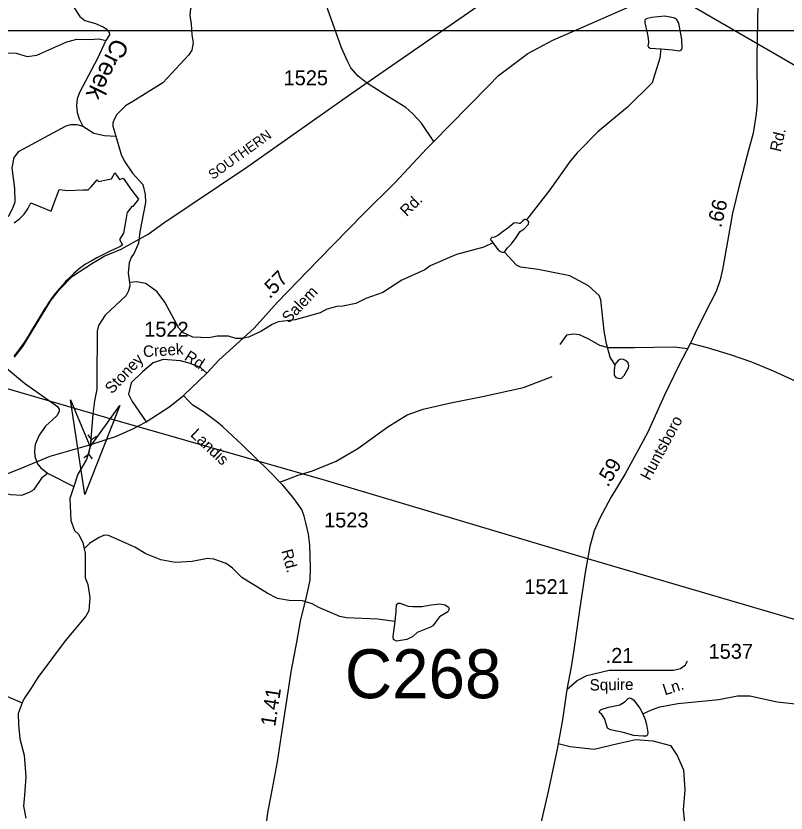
# Model space of a CAD drawing. Extents: x 2056842 to 2160602, y 826753 to 1016856.
# Drawn here: x 2128651 to 2135102, y 938737 to 945418 of the extents above; entities that cross this region are included whole.
import ezdxf

# ---------------------------------------------------------------- set-up
doc = ezdxf.new("R2010")
doc.units = 0
for name, color, linetype in [('Exist Boundary Political City Limit New', 7, 'Continuous'), ('Exist Hydrographic Creek Single Shore', 7, 'Continuous'), ('Exist Hydrographic Creek Single Shore Label', 7, 'Continuous'), ('Exist Hydrographic Misc Water Feature', 7, 'Continuous'), ('Exist Railroad Mainline', 7, 'Continuous'), ('Exist Railroad Mainline Label', 7, 'Continuous'), ('Exist Road Non-System Type 51', 7, 'Continuous'), ('Exist Road Non-System Type 51 Label', 7, 'Continuous'), ('Exist Road Secondary Mileage Hundredths English Label', 7, 'Continuous'), ('Exist Road Secondary Structure Culvert Attributed CELL', 7, 'Continuous'), ('Exist Road Secondary Structure Culvert CELL', 7, 'Continuous'), ('Exist Road Secondary Structure Culvert Number Label', 7, 'Continuous'), ('Exist Road Secondary Type 41 Attributed', 7, 'Continuous'), ('Exist Road Secondary Type 51 Attributed', 7, 'Continuous'), ('Exist Road Secondary Type 51 Label', 7, 'Continuous'), ('Exist Road Secondary Type 51 Number Label', 7, 'Continuous'), ('Exist Utilities Electrical Transmission Line', 7, 'Continuous'), ('Map Preparation Boundary City Limit Buffer Line', 7, 'Continuous'), ('Map Preparation Inset Cut Line', 7, 'Continuous')]:
    doc.layers.add(name, color=color, linetype=linetype)

msp = doc.modelspace()

# ---------------------------------------------------------------- linework, layer by layer
at = {"layer": 'Exist Boundary Political City Limit New'}
for points in [[(2129478.5, 944101.5), (2129517.5, 944047.6), (2129547.5, 944057.4), (2129620.5, 943955.1), (2129676, 943880.7), (2129628.5, 943820.5), (2129622, 943820.6), (2129582.8, 943770.9), (2129580.8, 943760.2), (2129568, 943690.8), (2129550.8, 943598.3), (2129519.2, 943545), (2129543.2, 943498.7), (2129519.5, 943482.8), (2129506.8, 943476.5), (2129445.8, 943448.2), (2129441, 943445.8), (2129427.5, 943439.4), (2129385.2, 943419.6), (2129328, 943389.8), (2129315.5, 943382.9), (2129279.8, 943363.6), (2129234.5, 943337.8), (2129181, 943297.1), (2129136.8, 943257.9), (2129084, 943208.7), (2129069.8, 943193.5), (2129045.5, 943167.9), (2129016.8, 943134.5), (2128985, 943098.1), (2128982.2, 943095.1), (2128952.8, 943056.5), (2128918, 943005.9), (2128910.8, 942994.8), (2128886.5, 942958.4), (2128812.5, 942832.2), (2128783.5, 942785.5), (2128760.5, 942748.9), (2128718.8, 942679.4), (2128681, 942626.9), (2128657.8, 942597.4), (2128632.5, 942565.9)], [(2128637, 943683.9), (2128680.8, 943717.4), (2128719, 943757), (2128750.8, 943801.9), (2128775.5, 943851.1), (2128835.8, 943826.2), (2128946.5, 943780.8), (2128968.8, 943842.6), (2129011.8, 943962.8), (2129058.8, 943957.7), (2129079.5, 943955.6), (2129216.2, 943960.2), (2129255.2, 943961.5), (2129280.2, 943986.5), (2129330.2, 944044.6), (2129346, 944030.3), (2129396.2, 944040.8), (2129452, 944052.4), (2129478.5, 944101.5)]]:
    msp.add_lwpolyline(points, dxfattribs=at)
at = {"layer": 'Exist Hydrographic Creek Single Shore'}
for points in [[(2130561.9, 946239.5), (2130539.8, 946168.5), (2130501.8, 946035.4), (2130429.3, 945917), (2130387.5, 945800.4), (2130155.8, 945551.5), (2130112.7, 945476.8), (2130107.6, 945423.5), (2130117.8, 945348.8), (2130122.8, 945258.8), (2130135.5, 945192.4), (2130122.8, 945130.3), (2130098.8, 945092.3), (2129879.7, 944857.8), (2129628.5, 944699.7), (2129568.8, 944663.4), (2129497.1, 944591.1), (2129475.3, 944554.9), (2129461.6, 944521), (2129463.6, 944493), (2129487.8, 944411)], [(2128596, 945884.9), (2128674.5, 945891.3), (2128744.2, 945925.5), (2128806.2, 945958.4), (2128859.4, 945958.4), (2128879.7, 945934.3), (2129044.5, 945652.9), (2129080.7, 945577.1), (2129185.9, 945413.3), (2129228.9, 945380.3), (2129316.3, 945353.7), (2129380.9, 945325.8), (2129405, 945310.6), (2129431.6, 945279), (2129435.4, 945258.7), (2129404.4, 945210.4)], [(2128072.4, 944816.8), (2128092.2, 944812.9), (2128159.1, 944815), (2128205.9, 944845.4), (2128240.1, 944924), (2128270.5, 945043.5), (2128300.9, 945075.2), (2128365.5, 945109.4), (2128423.8, 945114.4), (2128484.6, 945098), (2128520, 945110.6), (2128651.7, 945106.8), (2128745.1, 945077.8), (2128825.2, 945089.1), (2129076.5, 945201.1), (2129160.4, 945223.5), (2129264.3, 945220), (2129348.4, 945226.3), (2129404.6, 945210.5)], [(2129404.4, 945210.4), (2129335.1, 945062.2), (2129184.1, 944775.6), (2129164.6, 944723.5), (2129158.8, 944663.3), (2129162.9, 944607.4), (2129179.2, 944555.6), (2129211.3, 944493.5)], [(2129211.3, 944493.5), (2129301.7, 944436.2), (2129391.8, 944414.3), (2129487.9, 944411)], [(2129487.9, 944411), (2129532.6, 944257.2), (2129556.7, 944203.2), (2129627.1, 944099.7), (2129713.4, 944006), (2129732, 943922), (2129736.1, 943853.9), (2129687.4, 943607.9), (2129677.5, 943513.9), (2129640, 943429.7), (2129616.3, 943393.5), (2129598.3, 943349.6), (2129590.9, 943261.4), (2129603.1, 943183.4)], [(2129603.1, 943183.4), (2129605.1, 943155.5), (2129593.4, 943113.4), (2129573.6, 943073.5), (2129398.2, 942908.8), (2129342.6, 942824.3), (2129330.8, 942776.3), (2129328.5, 942368.5), (2129327.2, 942288.5), (2129309.5, 942192.4), (2129296, 942080.5), (2129272.2, 941805.6), (2129241.3, 941699.1), (2129170, 941577.8), (2129134.7, 941473.5)], [(2129134.7, 941473.5), (2129103.1, 941373.5), (2129109.7, 941187.6), (2129142.2, 941105.9), (2129174.3, 941074.1), (2129210.6, 941004.1), (2129223, 940952.3)], [(2129223, 940952.3), (2129231, 940912.1), (2129230, 940708), (2129254.1, 940652.4), (2129268.6, 940542.5), (2129261, 940432.4), (2129235.5, 940388.3), (2129062.2, 940181.6), (2128833.7, 939872.7), (2128778, 939784.3), (2128718.4, 939695.9), (2128702.6, 939662.2)], [(2128702.6, 939662.2), (2128668.9, 939572), (2128673.3, 939480), (2128684.2, 939359.8), (2128718.3, 939221.6), (2128732.3, 939041.7), (2128720.9, 938886.7), (2128713.3, 938795.4), (2128734.8, 938695)]]:
    msp.add_lwpolyline(points, dxfattribs=at)
at = {"layer": 'Exist Hydrographic Misc Water Feature'}
msp.add_line((2128914.3, 941584.8), (2129134.9, 941473.9), dxfattribs=at)
for points in [[(2134052.8, 945140.7), (2134150.4, 945134.4), (2134206.1, 945125.5), (2134223.8, 945129.3), (2134230.2, 945149.6), (2134228.9, 945219.3), (2134203.6, 945356.1), (2134184.6, 945390.3), (2134161.8, 945403), (2134083.2, 945414.4), (2133978.1, 945404.3), (2133930, 945394.1), (2133919.9, 945381.5), (2133918.6, 945358.7), (2133937.6, 945276.3), (2133947.7, 945231.9), (2133949, 945193.9), (2133943.9, 945167.3), (2133949, 945154.6), (2133964.2, 945147), (2134007.2, 945145.8), (2134052.8, 945140.7)], [(2134052.8, 945140.7), (2134044, 945064.7), (2134003.1, 944930.6), (2133981.3, 944856.5), (2133772.4, 944651.7), (2133525.3, 944446.7), (2133352, 944270), (2133292.4, 944199.6), (2133123.4, 943959), (2132928.6, 943708.1)], [(2128477.6, 943682.1), (2128590.3, 943742.9), (2128622, 943800.2), (2128644.8, 943858.5), (2128641, 943971.3), (2128619.4, 944143.4), (2128634.8, 944231.3), (2128678.7, 944283.5), (2129071.6, 944495.2), (2129111.6, 944507.4), (2129159.5, 944507.6), (2129211.6, 944493.8)], [(2132928.6, 943708.1), (2132919.3, 943712.2), (2132910.4, 943712.2), (2132895.2, 943698.3), (2132875, 943679.3), (2132867.4, 943678), (2132843.3, 943684.4), (2132820.5, 943681.8), (2132769.9, 943638.7), (2132724.3, 943604.5), (2132692.6, 943580.4), (2132658.4, 943564), (2132638.1, 943560.2), (2132628, 943552.6), (2132626.7, 943542.4), (2132633.1, 943532.3), (2132644.5, 943515.8)], [(2132742, 943437.2), (2132766.1, 943470.2), (2132801.5, 943506.9), (2132842.1, 943560.2), (2132875, 943609.6), (2132906.6, 943632.4), (2132943.4, 943672.9), (2132947.2, 943688.2), (2132940.8, 943698.3), (2132928.6, 943708.1)], [(2132644.5, 943515.8), (2132569.6, 943478.6), (2132339.9, 943419.6), (2132120.3, 943322.6), (2132074.6, 943290.4), (2131882.8, 943203.6), (2131723.3, 943098.9), (2131581.6, 943048.4), (2131497.7, 943008), (2131389.9, 942985.5), (2131337.8, 942981.2), (2131254.1, 942959), (2131198.2, 942930.7), (2130990.7, 942869.8), (2130846.5, 942853.2), (2130796.7, 942830.9), (2130702.8, 942772.6), (2130599, 942724.1), (2130545.1, 942713.8), (2130493, 942713.6), (2130431.1, 942733.4), (2130335.1, 942732.9), (2130265.2, 942720.6), (2130133.1, 942726), (2130049.1, 942765.7), (2130014.8, 942801.6), (2129897.9, 943018.9), (2129833.5, 943104.7), (2129769.4, 943152.4), (2129735.3, 943174.3), (2129663.4, 943190), (2129603.3, 943183.7)], [(2132644.5, 943515.8), (2132691.3, 943457.5), (2132715.4, 943439.8), (2132726.8, 943438.5), (2132742, 943437.2)], [(2133667.9, 942495.3), (2133628.7, 942558.6), (2133597, 942668.9), (2133578.6, 942779.1), (2133551.3, 943036.9), (2133535.3, 943074.8), (2133446.8, 943154.5), (2133290.5, 943239.8), (2133026.4, 943292.6), (2132876.3, 943312), (2132844.3, 943327.9), (2132742, 943437.2)], [(2128500.3, 942502.9), (2128568.6, 942469.3), (2128721.1, 942339.9), (2128997.8, 942143.2), (2129012.1, 942123.2), (2129012.1, 942103.2), (2128992.4, 942067.2), (2128898.5, 941980.8), (2128844.8, 941904.5), (2128811.4, 941826.4), (2128805.6, 941772.3), (2128807.9, 941724.5), (2128830, 941664.5), (2128856.1, 941632.6), (2128914.3, 941584.8)], [(2133681.9, 942514.3), (2133667.9, 942495.3), (2133661.6, 942449.6), (2133662.9, 942406.6), (2133675.5, 942387.6), (2133703.4, 942380), (2133723.7, 942382.5), (2133746.5, 942405.3), (2133783.2, 942467.4), (2133784.5, 942483.9), (2133779.4, 942509.2), (2133757.9, 942530.8), (2133740.1, 942539.6), (2133716.1, 942542.2), (2133697.1, 942532), (2133681.9, 942514.3)], [(2127503.5, 941824.2), (2127527.3, 941828.7), (2127625.5, 941819.2), (2127669.6, 941807.4), (2127765.8, 941753.8), (2127871.8, 941718.3), (2127915.9, 941714.5), (2127988.1, 941688.9), (2128036.1, 941655), (2128132.6, 941571.5), (2128294.8, 941482.2), (2128391, 941448.6), (2128607.1, 941405.5), (2128699.2, 941402), (2128765, 941426.2), (2128802.7, 941448.4), (2128872.7, 941550.7), (2128914.3, 941584.8)], [(2131827.1, 940343.1), (2131679.4, 940361.2), (2131419.4, 940372), (2131363.4, 940383.7), (2131186.9, 940458.9), (2131130.9, 940490.7), (2131050.5, 940514.3), (2130938.6, 940517.8), (2130840.6, 940535.5), (2130754.6, 940579), (2130543.8, 940710.1), (2130463.7, 940789.7), (2130411.4, 940829.5), (2130307.4, 940865.1), (2130255.3, 940870.8), (2130127.4, 940844.3), (2129987.3, 940835.7), (2129865.3, 940859.1), (2129739, 940908.6), (2129646.9, 940964.1), (2129520.6, 941021.6), (2129426.5, 941063.2), (2129390.6, 941065), (2129346.5, 941046.9), (2129270.9, 940998.6), (2129223.1, 940952.2)], [(2131827.1, 940343.1), (2131834.7, 940429.2), (2131839.7, 940485), (2131852.4, 940495.1), (2131867.6, 940495.1), (2131936, 940472.3), (2131976.5, 940467.3), (2132050, 940467.3), (2132128.5, 940482.5), (2132201.9, 940490.1), (2132247.5, 940482.5), (2132275.4, 940462.2), (2132280.5, 940447), (2132267.8, 940424.2), (2132199.4, 940381.1), (2132166.5, 940338), (2132143.7, 940305.1), (2132123.4, 940294.9), (2132012, 940249.3), (2131974, 940216.3), (2131925.8, 940191), (2131837.2, 940178.3), (2131814.4, 940191), (2131811.9, 940216.3), (2131827.1, 940343.1)], [(2127891.2, 939995.9), (2127934.8, 940092.8), (2127954.9, 940128.8), (2127982.9, 940140.9), (2128034.8, 940143.2), (2128086.9, 940129.5), (2128150.9, 940099.7), (2128205, 940070), (2128257.3, 940018.2), (2128416, 939820.9), (2128494.3, 939749.3), (2128702.9, 939662.1)], [(2133901.4, 939568.5), (2133922.4, 939519.8), (2133932.5, 939478), (2133945.2, 939412.1), (2133941.4, 939391.8), (2133930, 939381.7), (2133900.9, 939380.4), (2133827.4, 939386.7), (2133736.2, 939410.8), (2133632.4, 939434.9), (2133607, 939447.6), (2133594.4, 939484.3), (2133581.7, 939528.7), (2133557.7, 939562.9), (2133539.9, 939579.4), (2133538.7, 939592), (2133552.6, 939604.7), (2133613.4, 939623.7), (2133708.4, 939644), (2133752.7, 939673.1), (2133778, 939698.5), (2133795.8, 939702.3), (2133823.6, 939684.6), (2133876.8, 939614.8), (2133901.4, 939568.5)], [(2133901.4, 939568.5), (2133974.4, 939603.2), (2134044.1, 939627.5), (2134196, 939656.2), (2134539.9, 939687.7), (2134695.5, 939720.4), (2134799.5, 939718.8), (2135027.9, 939667.9), (2135231.7, 939646.8)]]:
    msp.add_lwpolyline(points, dxfattribs=at)
at = {"layer": 'Exist Railroad Mainline'}
msp.add_lwpolyline([(2128638.2, 942558), (2128707.9, 942648.4), (2128944.1, 943031.3), (2129015.8, 943123.6), (2129125.2, 943236.2), (2129290.7, 943346.9), (2129390.5, 943403.3), (2129532.3, 943461.9), (2129759.6, 943588.8), (2129889.1, 943683.5), (2130585.1, 944150.5), (2131464.2, 944770.3), (2132776.1, 945681.9), (2133065, 945917.1), (2133282.1, 946096), (2133503.2, 946301), (2134096.3, 946947.5), (2134604, 947487.6), (2134733.4, 947612.2), (2134924.7, 947773), (2135098.1, 947903.8), (2135317.4, 948046.6)], dxfattribs=at)
at = {"layer": 'Exist Road Non-System Type 51'}
for points in [[(2134276.5, 942627), (2134163.7, 942640.8), (2133831.5, 942635.4), (2133616, 942637.2), (2133542.4, 942655.1), (2133450.8, 942707.3), (2133372.7, 942744.1), (2133320.6, 942751.3), (2133263.1, 942742.3), (2133205.7, 942665)], [(2130248.4, 942424.4), (2130196.3, 942471.7), (2130103, 942506.3), (2130027.8, 942526.5), (2129883.2, 942538.1), (2129799.4, 942509.1), (2129709.7, 942433.9), (2129617.2, 942341.3), (2129594, 942248.7), (2129622.9, 942185), (2129741.5, 942016.8)], [(2130862.4, 941511.1), (2131015.8, 941568), (2131134.3, 941603.9), (2131331.8, 941684.8), (2131515.9, 941791.7), (2131765.5, 941975), (2131927.1, 942075.6), (2132062.7, 942121.4), (2132280, 942171.8), (2132560.1, 942229.3), (2132901.3, 942302.9), (2133142.8, 942395.5)], [(2133192.6, 939321.1), (2133293.2, 939295.3), (2133494.3, 939273.7), (2133691.9, 939320.4), (2133842.7, 939354.6), (2133985.5, 939342.9), (2134134.5, 939303.3), (2134190.2, 939220.7), (2134242.3, 939100.3), (2134254.8, 938931.4), (2134239.6, 938765.1), (2134255.7, 938607)]]:
    msp.add_lwpolyline(points, dxfattribs=at)
at = {"layer": 'Exist Road Secondary Structure Culvert Attributed CELL'}
msp.add_lwpolyline([(2129519.6, 942152.8), (2129227.6, 941408.1), (2129108.1, 942199.1), (2129272.2, 941805.6)], close=True, dxfattribs=at)
at = {"layer": 'Exist Road Secondary Structure Culvert CELL'}
for p, q in [((2129252.3, 941905.8), (2129282.6, 941865.1)), ((2129324.9, 941893.2), (2129282.6, 941865.1)), ((2129261.9, 941746), (2129282.6, 941865.1)), ((2129219.6, 941717.9), (2129261.9, 941746)), ((2129292.2, 941705.3), (2129261.9, 941746))]:
    msp.add_line(p, q, dxfattribs=at)
at = {"layer": 'Exist Road Secondary Type 41 Attributed'}
for points in [[(2132150, 944366), (2132047.9, 944519.9), (2131976.2, 944596), (2131915.8, 944649.7), (2131770.3, 944739.3), (2131588, 944856.2), (2131517.6, 944911.4), (2131455.4, 944983), (2131429.8, 945034.2), (2131377, 945151), (2131236.4, 945550.1), (2131011.5, 946205.6)], [(2130729.4, 938516.3), (2130764.5, 938755.3), (2130799.6, 938944.1), (2130842.8, 939166.6), (2130874.8, 939389.9), (2130937.2, 939790.5), (2130956.3, 939921.7), (2131002.7, 940168.1), (2131034.7, 940346.4), (2131084.2, 940549.6), (2131114.6, 940688.8), (2131118.6, 940791.2), (2131112.3, 940983.6), (2131101.9, 941075.6), (2131081.9, 941158), (2131065.2, 941224.8), (2131046, 941280.8), (2130972.7, 941382), (2130885.5, 941485.2), (2130768.9, 941605.8), (2130549.4, 941820.6), (2130381.4, 941975.8), (2130333, 942014.6), (2130221.1, 942098.7), (2130132.3, 942154.7), (2130096.3, 942190.7), (2130053.2, 942237.6)]]:
    msp.add_lwpolyline(points, dxfattribs=at)
at = {"layer": 'Exist Road Secondary Type 51 Attributed'}
for points in [[(2132150, 944366), (2132285.1, 944502.8), (2132609.4, 944831.9), (2132693.8, 944917.6), (2132828.2, 945020.1), (2132938.5, 945103.3), (2133147.6, 945214.7), (2133454.6, 945347.5), (2133863.5, 945528), (2134165.8, 945656), (2134486.5, 945791.5), (2134649.6, 945860.3), (2134768.1, 945929.9), (2134908.7, 946057.7)], [(2134908.7, 946057.7), (2134886.6, 945969), (2134873.8, 945760.9), (2134864.2, 945517.7), (2134856.2, 945078.7), (2134859.4, 944689.3), (2134851.4, 944598), (2134827.4, 944435.6), (2134784.3, 944280.3), (2134709.1, 943993.9), (2134653.3, 943764.5), (2134603.7, 943479.7), (2134570.2, 943291.8), (2134549.4, 943207), (2134517.4, 943109.4), (2134467.8, 943015), (2134357.5, 942795.7), (2134301.9, 942676.5)], [(2130053.2, 942237.6), (2130248.4, 942424.4), (2130350.3, 942533.5), (2130644.9, 942799.9), (2130839.7, 943017.1), (2131187.9, 943376.5), (2131563.3, 943760), (2131820.4, 944017.2), (2132093.6, 944306.4), (2132150, 944366)], [(2134301.9, 942676.5), (2134201.7, 942481.2), (2134081.7, 942233.1), (2133943.1, 941930.3), (2133866.4, 941783.1), (2133752.8, 941579.9), (2133634.6, 941382.3), (2133541.9, 941207.9), (2133494.4, 941103), (2133457.6, 940971.8), (2133419.2, 940754.1), (2133374.5, 940457), (2133324.9, 940104.3), (2133300.9, 939961.9), (2133264.2, 939772)], [(2134301.9, 942676.5), (2134439.8, 942639.3), (2134634.9, 942580.1), (2134811.2, 942518), (2134992.7, 942442), (2135281.4, 942313.2), (2135615.6, 942158), (2135697.5, 942123.9), (2135773.5, 942108.7), (2135887.8, 942091.1), (2136011.8, 942084.7), (2136168.9, 942084.3), (2136239.3, 942075.5), (2136308.8, 942061.1), (2136380, 942025.1), (2136445.5, 941975.5), (2136495.5, 941924.7), (2136528.3, 941886.3), (2136590.7, 941792.7), (2136707.6, 941582.2)], [(2127065, 940136.3), (2127172, 940250.9), (2127442, 940541.2), (2127809.3, 940927.9), (2128077.6, 941213.7), (2128237.5, 941368.9), (2128371.4, 941466), (2128563.3, 941573.3), (2128723.2, 941638.9), (2128936.3, 941729.4), (2129268.6, 941822.8), (2129494.2, 941894.4), (2129634.8, 941959.8), (2129741.5, 942016.8), (2129939.2, 942144.2), (2130053.2, 942237.6)], [(2133264.2, 939772), (2133351.7, 939846.8), (2133433.3, 939890), (2133618.8, 939933.2), (2133839.5, 939933.2), (2134158.5, 939934.5), (2134217.6, 939947.3), (2134259.2, 939979.4), (2134276.8, 940013)], [(2133264.2, 939772), (2133228.6, 939517.7), (2133183.8, 939272.8), (2133108.7, 938917.1), (2133048, 938653), (2132936.2, 938206.3), (2132818, 937735.1), (2132795.6, 937629.5), (2132790.8, 937503), (2132805.2, 937182.2)]]:
    msp.add_lwpolyline(points, dxfattribs=at)
at = {"layer": 'Exist Utilities Electrical Transmission Line'}
for points in [[(2122197.2, 950354.8), (2126069.6, 949205.9), (2129543.5, 948185.2), (2130575.9, 947623.9), (2133817.5, 945792.4), (2136588, 944186.8), (2138999.6, 942823.6), (2141369.2, 941470.1), (2142971, 940567.3), (2143357.9, 940343.1), (2143922.3, 940014.4), (2144373.2, 939783.7)], [(2122276, 946949.5), (2122886.5, 946820.2), (2126565.1, 942882.9), (2129476.4, 942033.8), (2131240.3, 941525.7), (2133419, 940877.4), (2135627.4, 940227), (2139139.4, 939224.6), (2144400.3, 937782.2)]]:
    msp.add_lwpolyline(points, dxfattribs=at)
at = {"layer": 'Map Preparation Boundary City Limit Buffer Line'}
for points in [[(2129478.5, 944101.5), (2129517.5, 944047.6), (2129547.5, 944057.4), (2129620.5, 943955.1), (2129676, 943880.7), (2129628.5, 943820.5), (2129622, 943820.6), (2129582.8, 943770.9), (2129580.8, 943760.2), (2129568, 943690.8), (2129550.8, 943598.3), (2129519.2, 943545), (2129543.2, 943498.7), (2129519.5, 943482.8), (2129506.8, 943476.5), (2129445.8, 943448.2), (2129441, 943445.8), (2129427.5, 943439.4), (2129385.2, 943419.6), (2129328, 943389.8), (2129315.5, 943382.9), (2129279.8, 943363.6), (2129234.5, 943337.8), (2129181, 943297.1), (2129136.8, 943257.9), (2129084, 943208.7), (2129069.8, 943193.5), (2129045.5, 943167.9), (2129016.8, 943134.5), (2128985, 943098.1), (2128982.2, 943095.1), (2128952.8, 943056.5), (2128918, 943005.9), (2128910.8, 942994.8), (2128886.5, 942958.4), (2128812.5, 942832.2), (2128783.5, 942785.5), (2128760.5, 942748.9), (2128718.8, 942679.4), (2128681, 942626.9), (2128657.8, 942597.4), (2128632.5, 942565.9)], [(2128637, 943683.9), (2128680.8, 943717.4), (2128719, 943757), (2128750.8, 943801.9), (2128775.5, 943851.1), (2128835.8, 943826.2), (2128946.5, 943780.8), (2128968.8, 943842.6), (2129011.8, 943962.8), (2129058.8, 943957.7), (2129079.5, 943955.6), (2129216.2, 943960.2), (2129255.2, 943961.5), (2129280.2, 943986.5), (2129330.2, 944044.6), (2129346, 944030.3), (2129396.2, 944040.8), (2129452, 944052.4), (2129478.5, 944101.5)]]:
    msp.add_lwpolyline(points, dxfattribs=at)
at = {"layer": 'Map Preparation Inset Cut Line'}
msp.add_lwpolyline([(2109703.5, 945295.9), (2139407.7, 945295.9), (2139407.7, 921167.4), (2109703.5, 921167.4), (2109703.5, 945295.9)], dxfattribs=at)

# ---------------------------------------------------------------- texts
at = {"layer": 'Exist Hydrographic Creek Single Shore Label'}
msp.add_text('Creek', height=150, rotation=243.95117, dxfattribs=at).set_placement((2129468.9, 945241.1))
at = {"layer": 'Exist Railroad Mainline Label'}
msp.add_text('SOUTHERN', height=82.02, rotation=35.79008, dxfattribs=at).set_placement((2130300.3, 944042.7))
at = {"layer": 'Exist Road Non-System Type 51 Label'}
for s, rotation, p in [('Creek', 3.94527, (2129718.6, 942557.5)), ('Rd.', 327.42326, (2130053.7, 942539.9)), ('Stoney', 46.82111, (2129454.7, 942244))]:
    msp.add_text(s, height=95, rotation=rotation, dxfattribs=at).set_placement(p)
at = {"layer": 'Exist Road Secondary Mileage Hundredths English Label'}
for s, rotation, p in [('.66', 76.32854, (2134558.2, 943637.4)), ('.57', 45.91255, (2130777, 943042.2)), ('.59', 59.09873, (2133610.1, 941463)), ('1.41', 81.15282, (2130822, 939457.3))]:
    msp.add_text(s, height=125, rotation=rotation, dxfattribs=at).set_placement(p)
msp.add_text('.21', height=125, dxfattribs=at).set_placement((2133590.5, 939995.7))
at = {"layer": 'Exist Road Secondary Structure Culvert Number Label'}
msp.add_text('C268', height=410.1, dxfattribs=at).set_placement((2131405.8, 939699.3))
at = {"layer": 'Exist Road Secondary Type 51 Label'}
for s, rotation, p in [('Rd.', 76.99924, (2135056.8, 944273)), ('Rd.', 44.31911, (2131923.3, 943731.8)), ('Salem', 46.22615, (2130937.4, 942837.4)), ('Huntsboro', 61.62701, (2133959.4, 941517.5)), ('Landis', 316.86116, (2130106.3, 941900.8)), ('Rd.', 284.98349, (2130872.7, 940934.8)), ('Squire', 0.89274, (2133457.3, 939763.5)), ('Ln.', 17.6142, (2134086.5, 939723))]:
    msp.add_text(s, height=95, rotation=rotation, dxfattribs=at).set_placement(p)
at = {"layer": 'Exist Road Secondary Type 51 Number Label'}
for s, p in [('1525', (2130892.9, 944836.7)), ('1522', (2129725.1, 942729.1)), ('1523', (2131231.9, 941130.8)), ('1521', (2132909.5, 940572)), ('1537', (2134452.7, 940030))]:
    msp.add_text(s, height=125, dxfattribs=at).set_placement(p)

doc.saveas('drawing.dxf')
